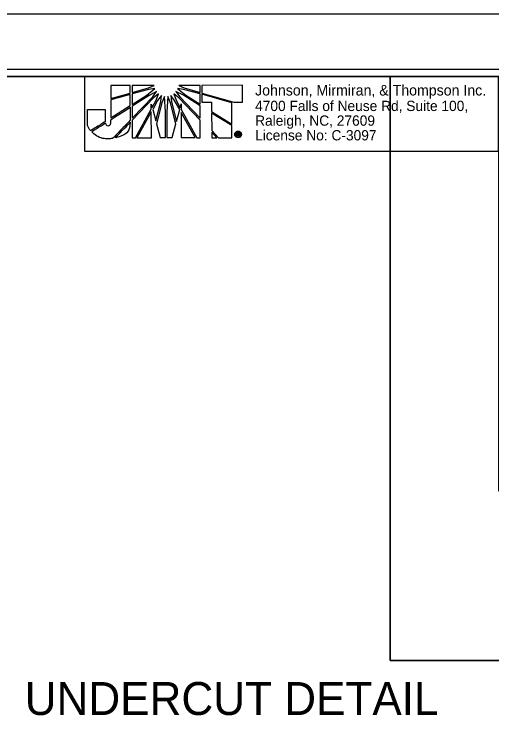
# Model space of a CAD drawing. Extents: x 1640342 to 1730599, y 538663 to 843747.
# Drawn here: x 1730098.9 to 1730133.5, y 540030.6 to 540082.4 of the extents above; entities that cross this region are included whole.
import ezdxf

# ---------------------------------------------------------------- set-up
doc = ezdxf.new("R2010")
doc.units = 0
for name, color, linetype in [('Prop Dimension Text', 7, 'Continuous'), ('Sheet Clip Boundary CELL', 7, 'Continuous'), ('Sheet Layout Plan Border', 7, 'Continuous'), ('Sheet Plan CELL', 7, 'Continuous'), ('Sheet Plan Layout CELL', 7, 'Continuous'), ('Sheet Plot Border Inside CELL', 7, 'Continuous'), ('Sheet Plot Border Outside CELL', 7, 'Continuous'), ('Typical Text Label CELL', 7, 'Continuous')]:
    doc.layers.add(name, color=color, linetype=linetype)

msp = doc.modelspace()

# ---------------------------------------------------------------- linework, layer by layer
at = {"layer": 'Prop Dimension Text'}
for p, q in [((1730107.302, 540077.202), (1730105.899, 540077.2)), ((1730105.899, 540077.2), (1730105.9, 540076.27)), ((1730107.302, 540076.66), (1730107.302, 540077.202)), ((1730109.027, 540077.21), (1730107.448, 540077.209)), ((1730107.448, 540077.209), (1730107.448, 540076.706)), ((1730108.624, 540077.032), (1730109.027, 540077.21)), ((1730112.37, 540077.206), (1730110.814, 540077.212)), ((1730110.814, 540077.212), (1730111.208, 540077.027)), ((1730112.37, 540076.702), (1730112.37, 540077.206)), ((1730115.428, 540077.216), (1730112.479, 540077.214)), ((1730112.479, 540077.214), (1730112.479, 540076.672)), ((1730115.43, 540076.008), (1730115.428, 540077.216)), ((1730105.9, 540076.27), (1730107.302, 540076.66)), ((1730107.302, 540076.558), (1730105.9, 540076.163)), ((1730107.303, 540075.745), (1730107.302, 540076.558)), ((1730107.448, 540076.706), (1730108.624, 540077.032)), ((1730108.624, 540076.923), (1730107.448, 540076.597)), ((1730107.448, 540076.597), (1730107.449, 540075.838)), ((1730108.502, 540076.506), (1730109.082, 540076.979)), ((1730109.082, 540076.979), (1730108.624, 540076.923)), ((1730109.198, 540076.761), (1730108.664, 540076.49)), ((1730108.928, 540076.381), (1730109.198, 540076.761)), ((1730109.361, 540076.592), (1730108.988, 540076.305)), ((1730109.19, 540076.143), (1730109.361, 540076.592)), ((1730110.449, 540076.593), (1730110.621, 540076.144)), ((1730110.822, 540076.307), (1730110.449, 540076.593)), ((1730110.613, 540076.763), (1730110.884, 540076.376)), ((1730111.155, 540076.492), (1730110.613, 540076.763)), ((1730110.736, 540076.98), (1730111.324, 540076.499)), ((1730111.169, 540076.925), (1730110.736, 540076.98)), ((1730112.37, 540076.595), (1730111.169, 540076.925)), ((1730111.208, 540077.027), (1730112.37, 540076.702)), ((1730112.362, 540075.852), (1730112.37, 540076.595)), ((1730112.479, 540076.672), (1730112.479, 540076.656)), ((1730112.479, 540076.656), (1730114.802, 540076.007)), ((1730112.479, 540076.572), (1730112.479, 540076.563)), ((1730114.654, 540075.954), (1730112.479, 540076.572)), ((1730112.479, 540076.563), (1730112.48, 540075.998)), ((1730105.9, 540076.163), (1730105.901, 540074.855)), ((1730107.449, 540075.838), (1730108.502, 540076.506)), ((1730108.664, 540076.49), (1730107.449, 540075.715)), ((1730107.45, 540074.84), (1730108.928, 540076.381)), ((1730108.988, 540076.305), (1730107.45, 540074.692)), ((1730108.896, 540075.608), (1730109.19, 540076.143)), ((1730109.285, 540076.111), (1730108.936, 540075.476)), ((1730109.562, 540076.468), (1730109.285, 540076.111)), ((1730109.523, 540076.035), (1730109.562, 540076.468)), ((1730109.794, 540076.405), (1730109.602, 540075.956)), ((1730109.855, 540075.299), (1730109.794, 540076.405)), ((1730110.025, 540076.405), (1730109.954, 540075.299)), ((1730110.211, 540075.956), (1730110.025, 540076.405)), ((1730110.25, 540076.468), (1730110.296, 540076.019)), ((1730110.521, 540076.112), (1730110.25, 540076.468)), ((1730110.885, 540075.455), (1730110.521, 540076.112)), ((1730110.621, 540076.144), (1730110.922, 540075.587)), ((1730112.363, 540074.683), (1730110.822, 540076.307)), ((1730110.884, 540076.376), (1730112.363, 540074.829)), ((1730112.362, 540075.727), (1730111.155, 540076.492)), ((1730111.324, 540076.499), (1730112.362, 540075.852)), ((1730105.901, 540074.855), (1730107.303, 540075.745)), ((1730107.449, 540075.715), (1730107.45, 540074.84)), ((1730108.827, 540075.492), (1730108.826, 540075.863)), ((1730108.826, 540075.863), (1730108.896, 540075.608)), ((1730109.161, 540074.633), (1730109.523, 540076.035)), ((1730109.602, 540075.956), (1730109.208, 540074.439)), ((1730110.615, 540074.417), (1730110.211, 540075.956)), ((1730110.296, 540076.019), (1730110.661, 540074.602)), ((1730110.922, 540075.587), (1730110.994, 540075.865)), ((1730110.994, 540075.865), (1730110.994, 540075.455)), ((1730112.363, 540074.829), (1730112.362, 540075.727)), ((1730112.48, 540075.998), (1730113.2, 540075.999)), ((1730113.2, 540075.999), (1730113.201, 540075.325)), ((1730114.655, 540074.405), (1730114.654, 540075.954)), ((1730114.802, 540076.007), (1730115.43, 540076.008)), ((1730107.683, 540073.419), (1730108.827, 540075.492)), ((1730108.827, 540075.291), (1730107.792, 540073.419)), ((1730108.838, 540073.42), (1730108.827, 540075.291)), ((1730108.936, 540075.476), (1730109.161, 540074.633)), ((1730109.857, 540073.428), (1730109.855, 540075.299)), ((1730109.954, 540075.299), (1730109.956, 540073.428)), ((1730110.661, 540074.602), (1730110.885, 540075.455)), ((1730110.994, 540075.455), (1730112.116, 540073.423)), ((1730112.001, 540073.43), (1730110.994, 540075.253)), ((1730110.994, 540075.253), (1730110.996, 540073.429)), ((1730113.201, 540075.325), (1730114.655, 540074.405)), ((1730113.201, 540075.209), (1730113.202, 540073.954)), ((1730114.655, 540074.296), (1730113.201, 540075.209)), ((1730107.45, 540074.692), (1730107.451, 540073.419)), ((1730112.364, 540073.423), (1730112.363, 540074.683)), ((1730109.208, 540074.439), (1730109.472, 540073.427)), ((1730110.345, 540073.428), (1730110.615, 540074.417)), ((1730114.656, 540073.425), (1730114.655, 540074.296)), ((1730113.202, 540073.954), (1730113.705, 540073.425)), ((1730113.566, 540073.424), (1730113.202, 540073.818)), ((1730113.202, 540073.818), (1730113.202, 540073.424)), ((1730115.026, 540073.558), (1730115.025, 540073.773)), ((1730115.025, 540073.773), (1730115.113, 540073.773)), ((1730115.074, 540073.558), (1730115.026, 540073.558)), ((1730115.113, 540073.732), (1730115.074, 540073.732)), ((1730115.074, 540073.732), (1730115.074, 540073.681)), ((1730115.074, 540073.681), (1730115.113, 540073.681)), ((1730115.113, 540073.642), (1730115.074, 540073.642)), ((1730115.074, 540073.642), (1730115.074, 540073.558)), ((1730115.113, 540073.9), (1730115.113, 540073.855)), ((1730115.113, 540073.855), (1730115.113, 540073.9)), ((1730115.113, 540073.773), (1730115.113, 540073.732)), ((1730115.113, 540073.732), (1730115.113, 540073.773)), ((1730115.113, 540073.773), (1730115.127, 540073.773)), ((1730115.119, 540073.732), (1730115.113, 540073.732)), ((1730115.113, 540073.681), (1730115.113, 540073.642)), ((1730115.113, 540073.642), (1730115.113, 540073.681)), ((1730115.113, 540073.681), (1730115.115, 540073.681)), ((1730115.115, 540073.642), (1730115.113, 540073.642)), ((1730115.113, 540073.475), (1730115.114, 540073.428)), ((1730115.114, 540073.428), (1730115.113, 540073.475)), ((1730115.113, 540073.475), (1730115.115, 540073.475)), ((1730107.451, 540073.419), (1730107.683, 540073.419)), ((1730107.792, 540073.419), (1730108.838, 540073.42)), ((1730109.472, 540073.427), (1730109.857, 540073.428)), ((1730109.956, 540073.428), (1730110.345, 540073.428)), ((1730110.996, 540073.429), (1730112.001, 540073.43)), ((1730112.116, 540073.423), (1730112.364, 540073.423)), ((1730113.202, 540073.424), (1730113.566, 540073.424)), ((1730113.705, 540073.425), (1730114.656, 540073.425)), ((1730115.115, 540073.428), (1730115.114, 540073.428))]:
    msp.add_line(p, q, dxfattribs=at)
msp.add_lwpolyline([(1730104.001, 540072.454), (1730133.983, 540072.454), (1730133.983, 540077.864), (1730104.001, 540077.864)], close=True, dxfattribs=at)
for points in [[(1730105.9, 540076.27), (1730107.302, 540076.66), (1730107.302, 540077.202), (1730105.899, 540077.2), (1730105.9, 540076.27)], [(1730108.624, 540077.032), (1730109.027, 540077.21), (1730107.448, 540077.209), (1730107.448, 540076.706), (1730108.624, 540077.032)], [(1730111.208, 540077.027), (1730112.37, 540076.702), (1730112.37, 540077.206), (1730110.814, 540077.212), (1730111.208, 540077.027)], [(1730115.428, 540077.216), (1730112.479, 540077.214), (1730112.479, 540076.672), (1730112.479, 540076.656), (1730114.802, 540076.007), (1730115.43, 540076.008), (1730115.428, 540077.216)], [(1730105.901, 540074.855), (1730107.303, 540075.745), (1730107.302, 540076.558), (1730105.9, 540076.163), (1730105.901, 540074.855)], [(1730107.448, 540076.597), (1730107.449, 540075.838), (1730108.502, 540076.506), (1730109.082, 540076.979), (1730108.624, 540076.923), (1730107.448, 540076.597)], [(1730107.449, 540075.715), (1730107.45, 540074.84), (1730108.928, 540076.381), (1730109.198, 540076.761), (1730108.664, 540076.49), (1730107.449, 540075.715)], [(1730109.361, 540076.592), (1730108.988, 540076.305), (1730107.45, 540074.692), (1730107.451, 540073.419), (1730107.683, 540073.419), (1730108.827, 540075.492), (1730108.826, 540075.863), (1730108.896, 540075.608), (1730109.19, 540076.143), (1730109.361, 540076.592)], [(1730110.449, 540076.593), (1730110.621, 540076.144), (1730110.922, 540075.587), (1730110.994, 540075.865), (1730110.994, 540075.455), (1730112.116, 540073.423), (1730112.364, 540073.423), (1730112.363, 540074.683), (1730110.822, 540076.307), (1730110.449, 540076.593)], [(1730110.613, 540076.763), (1730110.884, 540076.376), (1730112.363, 540074.829), (1730112.362, 540075.727), (1730111.155, 540076.492), (1730110.613, 540076.763)], [(1730110.736, 540076.98), (1730111.324, 540076.499), (1730112.362, 540075.852), (1730112.37, 540076.595), (1730111.169, 540076.925), (1730110.736, 540076.98)], [(1730112.479, 540076.572), (1730112.479, 540076.563), (1730112.48, 540075.998), (1730113.2, 540075.999), (1730113.201, 540075.325), (1730114.655, 540074.405), (1730114.654, 540075.954), (1730112.479, 540076.572)], [(1730109.562, 540076.468), (1730109.285, 540076.111), (1730108.936, 540075.476), (1730109.161, 540074.633), (1730109.523, 540076.035), (1730109.562, 540076.468)], [(1730109.602, 540075.956), (1730109.208, 540074.439), (1730109.472, 540073.427), (1730109.857, 540073.428), (1730109.855, 540075.299), (1730109.794, 540076.405), (1730109.602, 540075.956)], [(1730110.025, 540076.405), (1730109.954, 540075.299), (1730109.956, 540073.428), (1730110.345, 540073.428), (1730110.615, 540074.417), (1730110.211, 540075.956), (1730110.025, 540076.405)], [(1730110.25, 540076.468), (1730110.296, 540076.019), (1730110.661, 540074.602), (1730110.885, 540075.455), (1730110.521, 540076.112), (1730110.25, 540076.468)], [(1730107.792, 540073.419), (1730108.838, 540073.42), (1730108.827, 540075.291), (1730107.792, 540073.419)], [(1730110.996, 540073.429), (1730112.001, 540073.43), (1730110.994, 540075.253), (1730110.996, 540073.429)], [(1730113.201, 540075.209), (1730113.202, 540073.954), (1730113.705, 540073.425), (1730114.656, 540073.425), (1730114.655, 540074.296), (1730113.201, 540075.209), (1730113.201, 540075.209)], [(1730113.202, 540073.424), (1730113.202, 540073.424), (1730113.566, 540073.424), (1730113.202, 540073.818), (1730113.202, 540073.424)], [(1730115.207, 540073.609), (1730115.207, 540073.597), (1730115.209, 540073.59), (1730115.209, 540073.582), (1730115.215, 540073.558), (1730115.17, 540073.558)]]:
    msp.add_lwpolyline(points, dxfattribs=at)
for points, degree in [([(1730105.7, 540074.287), (1730105.617, 540074.287), (1730105.545, 540074.334), (1730105.515, 540074.489), (1730105.515, 540074.489), (1730104.508, 540073.865), (1730104.508, 540073.865), (1730104.819, 540073.539), (1730105.314, 540073.345), (1730105.733, 540073.345), (1730105.842, 540073.345), (1730105.925, 540073.355), (1730106.041, 540073.378), (1730106.041, 540073.378), (1730107.304, 540074.685), (1730107.304, 540074.685), (1730107.304, 540074.685), (1730107.303, 540075.63), (1730107.303, 540075.63), (1730107.303, 540075.63), (1730105.901, 540074.737), (1730105.901, 540074.737), (1730105.901, 540074.383), (1730105.816, 540074.288), (1730105.7, 540074.287)], 3), ([(1730105.7, 540074.287), (1730105.617, 540074.287), (1730105.545, 540074.334), (1730105.515, 540074.489), (1730105.515, 540074.489), (1730104.508, 540073.865), (1730104.508, 540073.865), (1730104.819, 540073.539), (1730105.314, 540073.345), (1730105.733, 540073.345), (1730105.842, 540073.345), (1730105.925, 540073.355), (1730106.041, 540073.378), (1730106.041, 540073.378), (1730107.304, 540074.685), (1730107.304, 540074.685), (1730107.304, 540074.685), (1730107.303, 540075.63), (1730107.303, 540075.63), (1730107.303, 540075.63), (1730105.901, 540074.737), (1730105.901, 540074.737), (1730105.901, 540074.383), (1730105.816, 540074.288), (1730105.7, 540074.287)], 3), ([(1730105.497, 540075.457), (1730105.497, 540075.457), (1730104.199, 540075.455), (1730104.199, 540075.455), (1730104.199, 540075.455), (1730104.199, 540074.643), (1730104.199, 540074.643), (1730104.199, 540074.643), (1730104.199, 540074.557), (1730104.199, 540074.557), (1730104.2, 540074.302), (1730104.283, 540074.101), (1730104.432, 540073.932), (1730104.432, 540073.932), (1730105.498, 540074.581), (1730105.498, 540074.598), (1730105.498, 540074.598), (1730105.497, 540075.457), (1730105.497, 540075.457)], 3), ([(1730107.304, 540074.537), (1730107.304, 540074.537), (1730106.212, 540073.408), (1730106.212, 540073.408), (1730106.747, 540073.541), (1730107.279, 540073.895), (1730107.304, 540074.537)], 3), ([(1730115.114, 540073.428), (1730115.049, 540073.428), (1730114.993, 540073.451), (1730114.946, 540073.498), (1730114.899, 540073.543), (1730114.875, 540073.599), (1730114.875, 540073.665), (1730114.875, 540073.732), (1730114.899, 540073.788), (1730114.945, 540073.831), (1730114.992, 540073.876), (1730115.047, 540073.9), (1730115.113, 540073.9)], 3), ([(1730115.113, 540073.855), (1730115.06, 540073.855), (1730115.016, 540073.837), (1730114.979, 540073.802), (1730114.942, 540073.765), (1730114.922, 540073.718), (1730114.922, 540073.665), (1730114.922, 540073.613), (1730114.942, 540073.566), (1730114.979, 540073.529), (1730115.016, 540073.492), (1730115.061, 540073.474), (1730115.113, 540073.475)], 3), ([(1730115.113, 540073.9), (1730115.179, 540073.9), (1730115.236, 540073.876), (1730115.283, 540073.831), (1730115.33, 540073.789), (1730115.353, 540073.732), (1730115.353, 540073.666)], 3), ([(1730115.115, 540073.475), (1730115.168, 540073.475), (1730115.213, 540073.492), (1730115.25, 540073.529), (1730115.287, 540073.566), (1730115.306, 540073.613), (1730115.306, 540073.666), (1730115.306, 540073.718), (1730115.287, 540073.765), (1730115.25, 540073.802), (1730115.213, 540073.837), (1730115.168, 540073.855), (1730115.113, 540073.855)], 3), ([(1730115.115, 540073.681), (1730115.146, 540073.681), (1730115.162, 540073.691), (1730115.162, 540073.709), (1730115.162, 540073.724), (1730115.148, 540073.732), (1730115.119, 540073.732)], 3), ([(1730115.353, 540073.666), (1730115.353, 540073.6), (1730115.33, 540073.543), (1730115.285, 540073.496), (1730115.238, 540073.451), (1730115.182, 540073.428), (1730115.115, 540073.428)], 3), ([(1730115.152, 540073.634), (1730115.146, 540073.638), (1730115.135, 540073.642), (1730115.115, 540073.642)], 2), ([(1730115.127, 540073.773), (1730115.181, 540073.773), (1730115.209, 540073.751), (1730115.209, 540073.709), (1730115.209, 540073.689), (1730115.201, 540073.673), (1730115.184, 540073.662)], 3), ([(1730115.17, 540073.558), (1730115.164, 540073.57), (1730115.16, 540073.582), (1730115.16, 540073.597), (1730115.16, 540073.617), (1730115.158, 540073.629), (1730115.152, 540073.634)], 3), ([(1730115.184, 540073.662), (1730115.197, 540073.654), (1730115.205, 540073.636), (1730115.207, 540073.609)], 2)]:
    msp.add_open_spline(points, degree=degree, dxfattribs=at)
at = {"layer": 'Sheet Clip Boundary CELL'}
msp.add_lwpolyline([(1729883.99, 539867.862), (1730163.993, 539867.862), (1730163.993, 540035.564), (1730126.14, 540035.564), (1730126.14, 540077.862), (1729883.99, 540077.862)], close=True, dxfattribs=at)
at = {"layer": 'Sheet Layout Plan Border'}
msp.add_lwpolyline([(1729883.99, 539867.862), (1730163.993, 539867.862), (1730163.993, 540035.564), (1730126.14, 540035.564), (1730126.14, 540077.862), (1729883.99, 540077.862)], close=True, dxfattribs=at)
at = {"layer": 'Sheet Plan CELL'}
for points in [[(1729873.99, 539867.862), (1729873.985, 540077.857), (1730133.983, 540077.864), (1730133.985, 540047.852), (1730173.993, 540047.849), (1730173.993, 539867.862)], [(1730173.998, 540077.862), (1729873.99, 540077.862), (1729873.99, 539867.862), (1730173.993, 539867.862)]]:
    msp.add_lwpolyline(points, close=True, dxfattribs=at)
at = {"layer": 'Sheet Plan Layout CELL'}
for points in [[(1729873.985, 540077.857), (1729873.99, 539867.862), (1730173.99, 539867.862), (1730173.99, 540035.564), (1730126.14, 540035.564), (1730126.14, 540077.862)], [(1730126.14, 540035.564), (1730173.995, 540035.564), (1730174, 540077.862), (1730126.14, 540077.862)]]:
    msp.add_lwpolyline(points, close=True, dxfattribs=at)
at = {"layer": 'Sheet Plot Border Inside CELL'}
msp.add_lwpolyline([(1729843.293, 539867.359), (1730176.49, 539867.362), (1730176.493, 540078.359), (1729843.293, 540078.359)], close=True, dxfattribs=at)
at = {"layer": 'Sheet Plot Border Outside CELL'}
msp.add_lwpolyline([(1729840.693, 539863.359), (1730177.393, 539863.359), (1730177.393, 540082.359), (1729840.693, 540082.359)], close=True, dxfattribs=at)

# ---------------------------------------------------------------- texts
at = {"layer": 'Prop Dimension Text'}
for s, height, p in [('Johnson, Mirmiran, & Thompson Inc.', 0.76607, (1730116.348, 540076.479)), ('4700 Falls of Neuse Rd, Suite 100, ', 0.74418, (1730116.348, 540075.354)), ('Raleigh, NC, 27609', 0.74418, (1730116.348, 540074.291)), ('License No: C-3097', 0.74418, (1730116.348, 540073.228))]:
    msp.add_text(s, height=height, rotation=360, dxfattribs=at).set_placement(p)
at = {"layer": 'Typical Text Label CELL'}
msp.add_text(' UNDERCUT DETAIL', height=2.38712, rotation=360, dxfattribs=at).set_placement((1730098.773, 540031.617))

doc.saveas('drawing.dxf')
